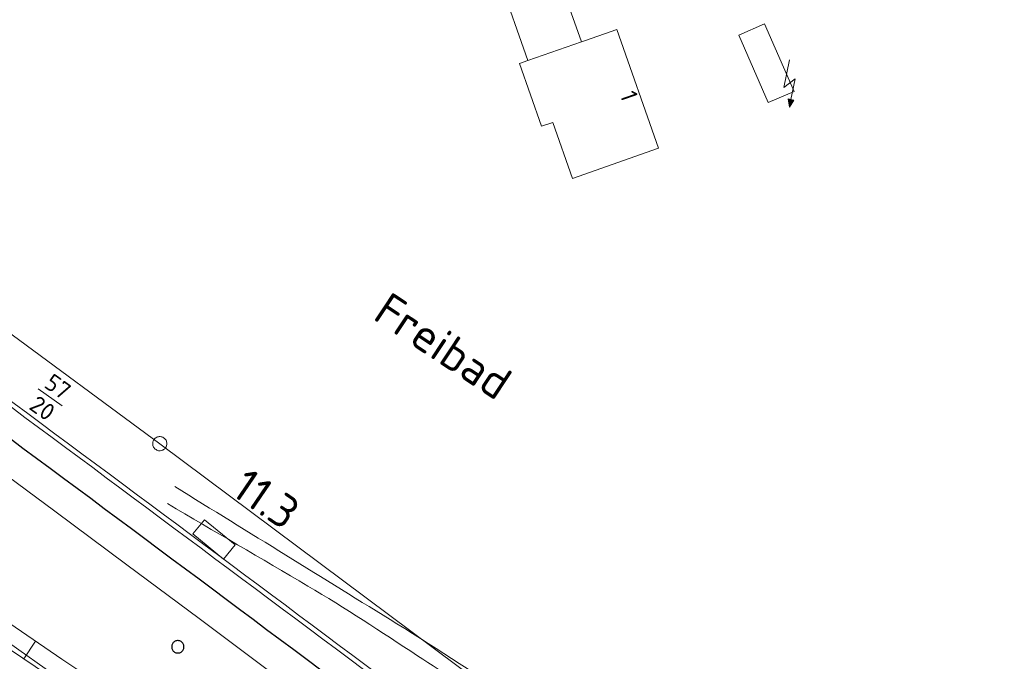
# Model space of a CAD drawing. Header units: metres. Extents: x 3425540 to 3446143, y 5432760 to 5444637.
# Tile 677 of 717: x 3444876 to 3444980, y 5435931 to 5435999. Entities that reach past the tile are written whole.
import ezdxf
from ezdxf.enums import TextEntityAlignment as Align

# ---------------------------------------------------------------- set-up
doc = ezdxf.new("R2010")
doc.units = ezdxf.units.M
for name, color, linetype, lineweight in [('B_Bestand', 9, 'Continuous', 18), ('B_Böschung', 9, 'Continuous', 18), ('B_Flurgrenzen', 9, 'Continuous', 18), ('B_Gleisachse', 9, 'Continuous', 25), ('B_Kilometrierung', 9, 'Continuous', 25), ('Bestand_Neu_Strecke 3443', 9, 'Continuous', 18)]:
    doc.layers.add(name, color=color, linetype=linetype, lineweight=lineweight)
doc.styles.get("Standard").update_dxf_attribs({"font": 'isocpeur.ttf'})

msp = doc.modelspace()

# ---------------------------------------------------------------- linework, layer by layer
at = {"layer": 'B_Bestand'}
msp.add_line((3444907.96, 5435909.84), (3444863.48, 5435941.18), dxfattribs=at)
for points in [[(3444935.55, 5435996.42), (3444932.48, 5436005.03), (3444926.86, 5436003), (3444929.87, 5435994.45)], [(3444955.25, 5435990.01), (3444957.99, 5435991.2), (3444954.87, 5435998.33), (3444952.14, 5435997.14), (3444955.25, 5435990.01)], [(3444934.59, 5435982.01), (3444943.66, 5435985.2), (3444939.26, 5435997.73), (3444935.96, 5435996.56), (3444935.55, 5435996.42), (3444929.87, 5435994.45), (3444928.99, 5435994.14), (3444931.32, 5435987.52), (3444932.5, 5435987.93), (3444934.59, 5435982.01)]]:
    msp.add_lwpolyline(points, dxfattribs=at)
for points, knots in [([(3445186.62, 5435751.68), (3445184.34, 5435753.33), (3445182.05, 5435754.98), (3445179.76, 5435756.64), (3445177.6, 5435758.2), (3445175.42, 5435759.73), (3445173.24, 5435761.27), (3445165.58, 5435766.69), (3445157.88, 5435772.04), (3445150.03, 5435777.2), (3445141.65, 5435782.71), (3445132.84, 5435787.48), (3445124.07, 5435792.32), (3445122.8, 5435793.02), (3445121.47, 5435793.63), (3445120.2, 5435794.34), (3445115.83, 5435796.76), (3445111.48, 5435799.24), (3445107.46, 5435802.18), (3445103.52, 5435805.07), (3445099.59, 5435807.96), (3445095.66, 5435810.86), (3445091.14, 5435814.2), (3445086.61, 5435817.53), (3445082.1, 5435820.87), (3445076.72, 5435824.85), (3445071.37, 5435828.86), (3445066, 5435832.86), (3445060.61, 5435836.86), (3445055.22, 5435840.87), (3445049.78, 5435844.81), (3445045.2, 5435848.13), (3445040.42, 5435851.16), (3445035.68, 5435854.25), (3445030.04, 5435857.93), (3445024.39, 5435861.59), (3445018.64, 5435865.11), (3445011.75, 5435869.32), (3445004.61, 5435873.11), (3444997.66, 5435877.22), (3444994.68, 5435878.99), (3444991.61, 5435880.63), (3444988.82, 5435882.7), (3444986.55, 5435884.38), (3444984.28, 5435886.07), (3444982, 5435887.75), (3444979.03, 5435889.96), (3444976.05, 5435892.16), (3444973.08, 5435894.37), (3444965.6, 5435899.91), (3444958.08, 5435905.38), (3444950.57, 5435910.88), (3444943.43, 5435916.1), (3444936.28, 5435921.29), (3444929.08, 5435926.43), (3444924.84, 5435929.45), (3444920.48, 5435932.29), (3444916.05, 5435935.03), (3444908.24, 5435939.85), (3444900.42, 5435944.68), (3444892.6, 5435949.5)], [0, 0, 0, 0, 0.023866, 0.023866, 0.023866, 0.046422, 0.046422, 0.046422, 0.125788, 0.125788, 0.125788, 0.210471, 0.210471, 0.210471, 0.222791, 0.222791, 0.222791, 0.264973, 0.264973, 0.264973, 0.306265, 0.306265, 0.306265, 0.35378, 0.35378, 0.35378, 0.41036, 0.41036, 0.41036, 0.467156, 0.467156, 0.467156, 0.514999, 0.514999, 0.514999, 0.571969, 0.571969, 0.571969, 0.640259, 0.640259, 0.640259, 0.669566, 0.669566, 0.669566, 0.693507, 0.693507, 0.693507, 0.724816, 0.724816, 0.724816, 0.803525, 0.803525, 0.803525, 0.878296, 0.878296, 0.878296, 0.922305, 0.922305, 0.922305, 1, 1, 1, 1]), ([(3444891.82, 5435947.71), (3444896.76, 5435944.81), (3444901.71, 5435941.91), (3444906.65, 5435939.01), (3444910.59, 5435936.69), (3444914.4, 5435934.16), (3444918.23, 5435931.66), (3444924.03, 5435927.88), (3444929.84, 5435924.12), (3444935.44, 5435920.05), (3444940.99, 5435916.01), (3444946.51, 5435911.93), (3444952.02, 5435907.84), (3444958.69, 5435902.89), (3444965.34, 5435897.91), (3444972.02, 5435892.97), (3444975.57, 5435890.35), (3444979.16, 5435887.78), (3444982.74, 5435885.21), (3444985.27, 5435883.38), (3444987.79, 5435881.53), (3444990.44, 5435879.88), (3444992.82, 5435878.38), (3444995.26, 5435876.98), (3444997.7, 5435875.56), (3445001.5, 5435873.35), (3445005.31, 5435871.16), (3445009.12, 5435868.94), (3445012.4, 5435867.03), (3445015.67, 5435865.11), (3445018.95, 5435863.18), (3445022.58, 5435861.04), (3445026.18, 5435858.85), (3445029.72, 5435856.57), (3445033.23, 5435854.31), (3445036.68, 5435851.96), (3445040.13, 5435849.61), (3445043.39, 5435847.39), (3445046.67, 5435845.2), (3445049.86, 5435842.89), (3445056.77, 5435837.88), (3445063.63, 5435832.81), (3445070.48, 5435827.73), (3445077, 5435822.89), (3445083.51, 5435818.04), (3445090.04, 5435813.2), (3445093.52, 5435810.62), (3445097.01, 5435808.06), (3445100.5, 5435805.5), (3445103.03, 5435803.64), (3445105.58, 5435801.81), (3445108.16, 5435800.03), (3445111.54, 5435797.7), (3445115.11, 5435795.67), (3445118.7, 5435793.69), (3445121.91, 5435791.92), (3445125.22, 5435790.35), (3445128.43, 5435788.59), (3445132.62, 5435786.28), (3445136.78, 5435783.95), (3445140.83, 5435781.41), (3445145.57, 5435778.44), (3445150.21, 5435775.33), (3445154.78, 5435772.13), (3445159.86, 5435768.56), (3445164.85, 5435764.87), (3445169.95, 5435761.33), (3445172.68, 5435759.44), (3445175.41, 5435757.53), (3445178.19, 5435755.7), (3445179.95, 5435754.53), (3445181.72, 5435753.37), (3445183.48, 5435752.21), (3445184.24, 5435751.7), (3445185.01, 5435751.2), (3445185.77, 5435750.69)], [0, 0, 0, 0, 0.048546, 0.048546, 0.048546, 0.087266, 0.087266, 0.087266, 0.145873, 0.145873, 0.145873, 0.204003, 0.204003, 0.204003, 0.274356, 0.274356, 0.274356, 0.311723, 0.311723, 0.311723, 0.338153, 0.338153, 0.338153, 0.361998, 0.361998, 0.361998, 0.399261, 0.399261, 0.399261, 0.431438, 0.431438, 0.431438, 0.467121, 0.467121, 0.467121, 0.502457, 0.502457, 0.502457, 0.535854, 0.535854, 0.535854, 0.608097, 0.608097, 0.608097, 0.676876, 0.676876, 0.676876, 0.71357, 0.71357, 0.71357, 0.740131, 0.740131, 0.740131, 0.774854, 0.774854, 0.774854, 0.805866, 0.805866, 0.805866, 0.846327, 0.846327, 0.846327, 0.893628, 0.893628, 0.893628, 0.946176, 0.946176, 0.946176, 0.974355, 0.974355, 0.974355, 0.992266, 0.992266, 0.992266, 1, 1, 1, 1])]:
    msp.add_open_spline(points, degree=3, knots=knots, dxfattribs=at)
at = {"layer": 'B_Böschung'}
for p, q in [((3444862.3, 5435940.95), (3444892.18, 5435920.93)), ((3444865.64, 5435941.55), (3444880.68, 5435931.3)), ((3444876.66, 5435931.33), (3444877.91, 5435933.19)), ((3444880.68, 5435931.3), (3444900.28, 5435918.29))]:
    msp.add_line(p, q, dxfattribs=at)
at = {"layer": 'B_Flurgrenzen'}
for p, q in [((3444841.78, 5435990.32), (3444891.01, 5435954.03)), ((3444858.89, 5435962.5), (3444879.92, 5435946.92)), ((3444878.18, 5435959.82), (3444880.7, 5435958.02)), ((3444891.01, 5435954.03), (3444941.14, 5435916.66)), ((3444879.92, 5435946.92), (3444887.54, 5435941.25)), ((3444887.54, 5435941.25), (3444895.16, 5435935.57)), ((3444895.16, 5435935.57), (3444902.76, 5435929.9))]:
    msp.add_line(p, q, dxfattribs=at)
for points in [[(3444957.49, 5435994.53), (3444956.9, 5435991.62), (3444958.08, 5435992.52), (3444957.65, 5435990.34), (3444957.94, 5435990.28), (3444957.49, 5435989.53), (3444957.35, 5435990.4), (3444957.65, 5435990.34)], [(3444957.39, 5435990.36), (3444957.51, 5435989.63), (3444957.89, 5435990.26), (3444957.43, 5435990.34), (3444957.53, 5435989.73), (3444957.83, 5435990.24), (3444957.47, 5435990.3), (3444957.55, 5435989.83), (3444957.77, 5435990.22), (3444957.51, 5435990.26), (3444957.57, 5435989.92), (3444957.71, 5435990.2), (3444957.55, 5435990.22), (3444957.59, 5435990.02), (3444957.65, 5435990.18), (3444957.59, 5435990.18), (3444957.61, 5435990.12)], [(3444891.62, 5435953.6), (3444891.67, 5435953.68), (3444891.71, 5435953.76), (3444891.74, 5435953.85), (3444891.75, 5435953.94), (3444891.76, 5435954.04), (3444891.75, 5435954.13), (3444891.74, 5435954.22), (3444891.71, 5435954.31), (3444891.67, 5435954.4), (3444891.61, 5435954.47), (3444891.55, 5435954.54), (3444891.48, 5435954.61), (3444891.41, 5435954.66), (3444891.32, 5435954.71), (3444891.24, 5435954.74), (3444891.15, 5435954.77), (3444891.05, 5435954.78), (3444890.96, 5435954.78), (3444890.87, 5435954.77), (3444890.78, 5435954.74), (3444890.69, 5435954.71), (3444890.61, 5435954.66), (3444890.53, 5435954.6), (3444890.46, 5435954.54), (3444890.4, 5435954.47), (3444890.35, 5435954.39), (3444890.32, 5435954.31), (3444890.28, 5435954.21), (3444890.27, 5435954.12), (3444890.27, 5435954.03), (3444890.27, 5435953.93), (3444890.29, 5435953.84), (3444890.32, 5435953.75), (3444890.36, 5435953.67), (3444890.41, 5435953.59), (3444890.47, 5435953.52), (3444890.54, 5435953.45), (3444890.62, 5435953.4), (3444890.7, 5435953.35), (3444890.79, 5435953.32), (3444890.88, 5435953.29), (3444890.97, 5435953.28), (3444891.06, 5435953.28), (3444891.15, 5435953.3), (3444891.25, 5435953.33), (3444891.33, 5435953.36), (3444891.42, 5435953.4), (3444891.5, 5435953.46), (3444891.56, 5435953.52), (3444891.62, 5435953.6)]]:
    msp.add_lwpolyline(points, dxfattribs=at)
at = {"layer": 'B_Gleisachse'}
msp.add_arc((3438926.88, 5427925.02), 9992.79, 53.203656, 53.857303, dxfattribs=at)
at = {"layer": 'B_Kilometrierung'}
msp.add_lwpolyline([(3444893.57, 5435932.6), (3444893.56, 5435932.68), (3444893.55, 5435932.76), (3444893.52, 5435932.84), (3444893.49, 5435932.91), (3444893.44, 5435932.98), (3444893.39, 5435933.04), (3444893.33, 5435933.1), (3444893.27, 5435933.15), (3444893.19, 5435933.19), (3444893.12, 5435933.22), (3444893.04, 5435933.24), (3444892.96, 5435933.25), (3444892.88, 5435933.25), (3444892.79, 5435933.24), (3444892.72, 5435933.22), (3444892.64, 5435933.19), (3444892.57, 5435933.15), (3444892.5, 5435933.1), (3444892.44, 5435933.04), (3444892.39, 5435932.98), (3444892.35, 5435932.91), (3444892.31, 5435932.84), (3444892.29, 5435932.76), (3444892.27, 5435932.68), (3444892.27, 5435932.6), (3444892.27, 5435932.52), (3444892.29, 5435932.43), (3444892.31, 5435932.36), (3444892.35, 5435932.29), (3444892.39, 5435932.21), (3444892.44, 5435932.15), (3444892.5, 5435932.1), (3444892.57, 5435932.05), (3444892.64, 5435932.01), (3444892.72, 5435931.98), (3444892.79, 5435931.96), (3444892.88, 5435931.95), (3444892.96, 5435931.95), (3444893.04, 5435931.96), (3444893.12, 5435931.98), (3444893.19, 5435932.01), (3444893.27, 5435932.05), (3444893.33, 5435932.1), (3444893.39, 5435932.15), (3444893.44, 5435932.21), (3444893.49, 5435932.29), (3444893.52, 5435932.36), (3444893.55, 5435932.43), (3444893.56, 5435932.52), (3444893.57, 5435932.6)], dxfattribs=at)
at = {"layer": 'Bestand_Neu_Strecke 3443'}
msp.add_lwpolyline([(3444894.5, 5435944.51), (3444897.73, 5435941.86), (3444898.96, 5435943.37), (3444895.73, 5435946.01)], close=True, dxfattribs=at)
for radius in [9995.54, 9996.04]:
    msp.add_arc((3438926.88, 5427925.02), radius, 53.203656, 53.857303, dxfattribs=at)

# ---------------------------------------------------------------- texts
at = {"layer": 'B_Bestand'}
for s, height, rotation, p in [('1', 1.8, 289.3341, (3444940.55, 5435990.73)), ('Freibad', 3.499, 326.4895, (3444920.95, 5435964.32))]:
    msp.add_text(s, height=height, rotation=rotation, dxfattribs=at).set_placement(p, align=Align.MIDDLE)
at = {"layer": 'B_Flurgrenzen'}
msp.add_text('57', height=1.8, rotation=324.3623, dxfattribs=at).set_placement((3444879.73, 5435959.32), align=Align.CENTER)
msp.add_text('20', height=1.8, rotation=324.3623, dxfattribs=at).set_placement((3444879.15, 5435958.51), align=Align.TOP_CENTER)
at = {"layer": 'B_Kilometrierung'}
msp.add_text('11.3', height=3.499, rotation=325.6808, dxfattribs=at).set_placement((3444902.25, 5435948.21), align=Align.MIDDLE)

doc.saveas('drawing.dxf')
